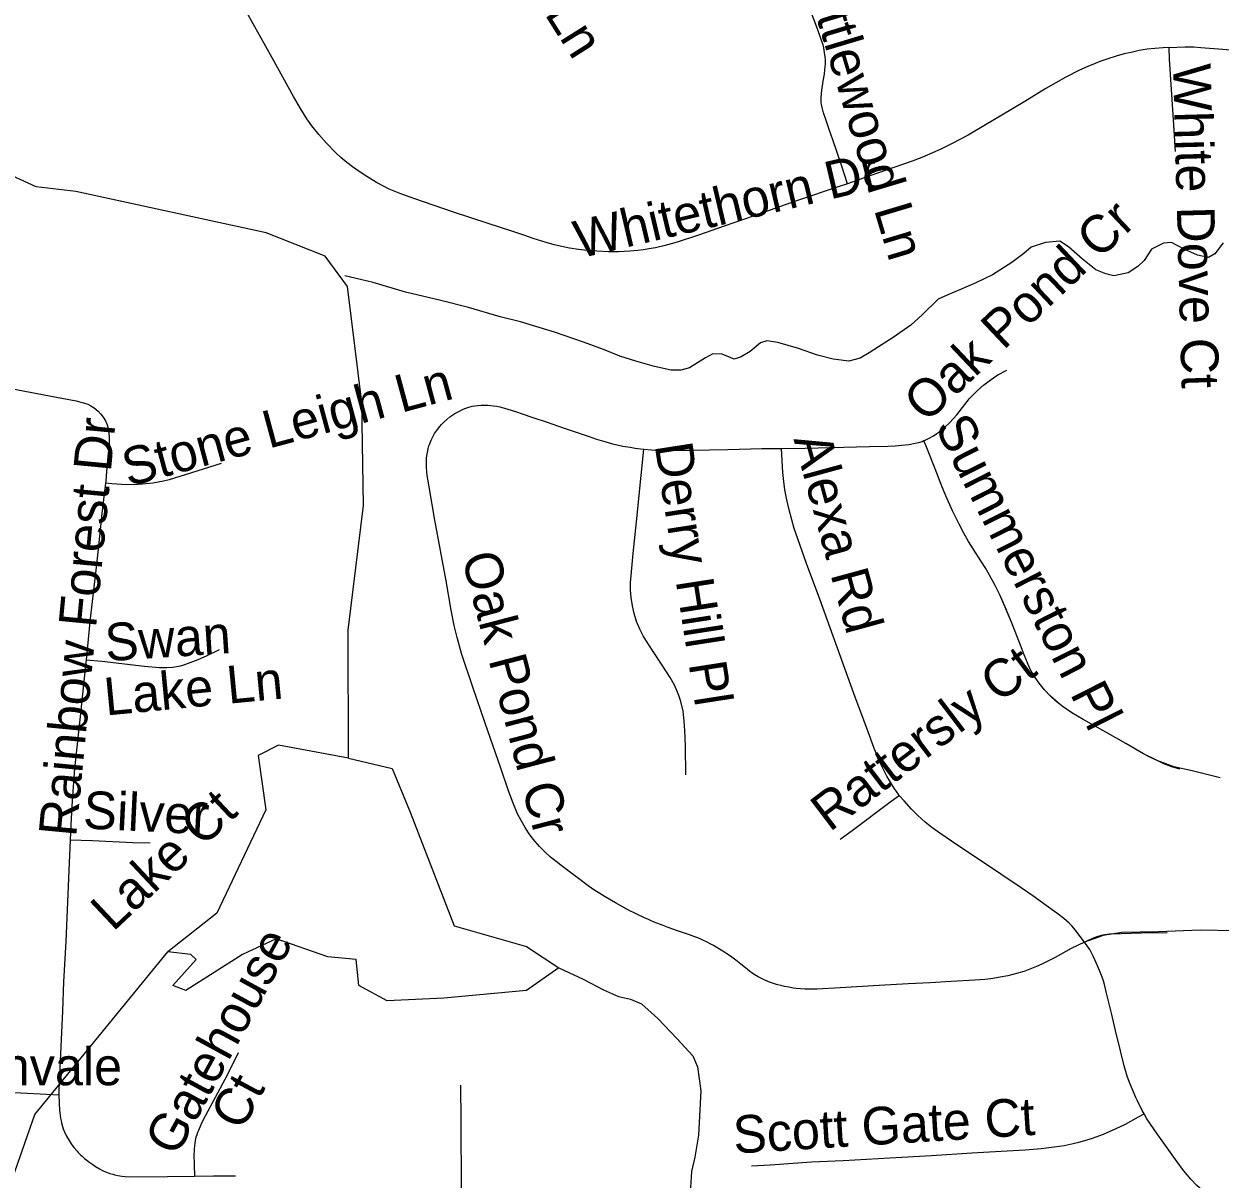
# Model space of a CAD drawing. Extents: x 1383679 to 1536984, y 460658 to 651027.
# Drawn here: x 1464650 to 1467669, y 485344 to 488257 of the extents above; entities that cross this region are included whole.
import ezdxf

# ---------------------------------------------------------------- set-up
doc = ezdxf.new("R2010")
doc.units = 0
for name, color, linetype in [('Exist Hydrographic Creek Single Shore', 7, 'Continuous'), ('Exist Hydrographic Misc Water Feature', 7, 'Continuous'), ('Exist Road Non-System Type 51', 7, 'Continuous'), ('Exist Road Non-System Type 51 Label', 7, 'Continuous')]:
    doc.layers.add(name, color=color, linetype=linetype)

msp = doc.modelspace()

# ---------------------------------------------------------------- linework, layer by layer
at = {"layer": 'Exist Hydrographic Creek Single Shore'}
for points in [[(1465469.1, 486405.7), (1465468.3, 486728.2), (1465507.3, 487042.5), (1465503.3, 487301.9), (1465467.3, 487594.8), (1465410.3, 487671.4), (1465261.3, 487730.2), (1464781.1, 487834.7), (1464681.1, 487846.4), (1464497.4, 487930.5), (1464261.9, 487850.5), (1463982.3, 487887.1), (1463913.1, 487956.2), (1463891.5, 487969.2), (1463798.6, 488012.4), (1463589, 488131.3), (1463418.4, 488328), (1463468.3, 488613.1)], [(1464561.3, 485010), (1464564.3, 485183.9), (1464678.3, 485506.6), (1465013.2, 485916.9)]]:
    msp.add_lwpolyline(points, dxfattribs=at)
at = {"layer": 'Exist Hydrographic Misc Water Feature'}
for points in [[(1467676.2, 487704.9), (1467655.7, 487677.5), (1467639.5, 487667.9), (1467611.6, 487674.2), (1467577.9, 487688.9), (1467546.2, 487705.9), (1467526.1, 487703.9), (1467495.8, 487688.9), (1467477.4, 487660.6), (1467461, 487645.3), (1467436.7, 487629.3), (1467400.6, 487621.9), (1467380.6, 487626.4), (1467354.8, 487636.8), (1467321.2, 487663.7), (1467285.8, 487694.7), (1467264, 487709.2), (1467227.9, 487705.8), (1467191.8, 487694.2), (1467173.5, 487678.1), (1467143, 487655), (1467094.5, 487624), (1467052.1, 487604.3), (1467013.8, 487587), (1466981.5, 487573.7), (1466957.3, 487562.7), (1466916.6, 487523.3), (1466888.1, 487497.6), (1466843.6, 487466.5), (1466807.1, 487442.6), (1466782.8, 487427.5), (1466760.5, 487414), (1466732.3, 487406.4)], [(1466732.3, 487406.4), (1466692.3, 487411.3), (1466652.6, 487421.9), (1466604.9, 487438.5), (1466553.1, 487453.5), (1466525.1, 487458.1), (1466509, 487452.7), (1466482.7, 487431.1), (1466460.4, 487417.6), (1466442.3, 487411.4), (1466412.5, 487424.3), (1466388.5, 487424.8), (1466370.3, 487415.3), (1466329.8, 487389.8), (1466307.8, 487383.7), (1466283.8, 487384.2), (1466241.8, 487393.3), (1466194.1, 487406.5), (1466154.3, 487418.8), (1466112.6, 487436.1), (1466062.8, 487454.3), (1465989.3, 487479.6), (1465903.8, 487505.9), (1465851.9, 487518.5), (1465772.4, 487542.2), (1465702.7, 487559.2), (1465612.9, 487580.7), (1465531.4, 487604.5), (1465459.8, 487621.5)], [(1465469.1, 486405.7), (1465293.2, 486438.3), (1465241.1, 486412.2), (1465260.7, 486275.4), (1465136.9, 486014.7), (1465013.2, 485916.9)], [(1465469.1, 486405.7), (1465579.8, 486379.6), (1465625.4, 486268.8), (1465736.1, 485982.1), (1465918.4, 485929.9), (1466000, 485876.8)], [(1466000, 485876.8), (1465918.4, 485819.1), (1465710, 485799.6), (1465566.8, 485793.1), (1465495.1, 485832.2), (1465488.6, 485897.4), (1465417, 485903.9), (1465286.7, 485949.5), (1465202.1, 485910.4), (1465058.8, 485819.1), (1465026.2, 485832.2), (1465084.8, 485897.4), (1465071.8, 485910.4), (1465013.2, 485916.9)], [(1466000, 485876.8), (1466061.6, 485847.6), (1466113.1, 485821.1), (1466150.8, 485804), (1466180.7, 485797.6), (1466208.4, 485785.6), (1466249.8, 485748.6), (1466298.9, 485697.6), (1466338.1, 485654.9), (1466349.7, 485626.8), (1466358.5, 485566.7), (1466355.4, 485502.8), (1466352.5, 485454.5), (1466343.4, 485398.8), (1466334.8, 485362.9), (1466332.1, 485322.7), (1466333.1, 485266.9), (1466344.1, 485208.4), (1466355.2, 485162.3), (1466364.6, 485126), (1466383.6, 485075.5), (1466403, 485041.5), (1466434.1, 484990.8)]]:
    msp.add_lwpolyline(points, dxfattribs=at)
at = {"layer": 'Exist Road Non-System Type 51'}
for points in [[(1466728.9, 487854.1), (1466712.2, 487903.6), (1466691.4, 487964.9), (1466683, 487988.5), (1466673.6, 488015.9), (1466668.3, 488032.7), (1466664.7, 488046.2), (1466663.1, 488053.7), (1466662.3, 488058.9), (1466662, 488066.1), (1466662.3, 488071.5), (1466663.9, 488089.7), (1466667.2, 488112.5), (1466670.2, 488130.5), (1466671.6, 488142.5), (1466672.7, 488155.9), (1466672.8, 488166), (1466672.3, 488174.4), (1466670.9, 488185.2), (1466668.9, 488196.5), (1466667.1, 488204), (1466663.3, 488215.2), (1466653.6, 488242.2), (1466595.5, 488395.7)], [(1466728.9, 487854.1), (1466707.5, 487846.6), (1466599.9, 487810.7), (1466490.9, 487772.3), (1466417.5, 487746.7), (1466352.4, 487723.9), (1466298.9, 487706.5), (1466268.8, 487698.2), (1466244.1, 487692.6), (1466227.4, 487689.4), (1466213.4, 487687.3), (1466199.6, 487685.8), (1466179.5, 487684), (1466150.7, 487682.5), (1466125.3, 487682.5), (1466096.1, 487683.6), (1466072.5, 487685.3), (1466049.8, 487687.9), (1466026.7, 487691.6), (1466007.7, 487695.7), (1465988.5, 487700.3), (1465968.6, 487705.7), (1465935, 487716.1), (1465911.6, 487724), (1465881.6, 487734.3), (1465821.6, 487753.7), (1465731.8, 487783.5), (1465636.4, 487815.7), (1465601.8, 487828.4), (1465584.5, 487835.2), (1465572, 487840.7), (1465557.4, 487847.8), (1465539.9, 487857.2), (1465515.9, 487871.9), (1465496.4, 487884.6), (1465479.2, 487896.9), (1465464.8, 487907.9), (1465450.3, 487920.1), (1465436.2, 487933.1), (1465413.9, 487956.5), (1465394.5, 487977.8), (1465377.1, 487999.8), (1465364.3, 488017.9), (1465348.4, 488044), (1465330.3, 488074.2), (1465276.5, 488171.5), (1465196.5, 488314.6)], [(1467539.2, 488197.5), (1467580.8, 488199.5), (1467602.6, 488198.9), (1467620.4, 488197.7), (1467675.3, 488193.4), (1467730.2, 488188.1), (1467775.3, 488183.6), (1467800.7, 488181.1), (1467846.8, 488177.3), (1467870.4, 488176), (1467899.9, 488175.3), (1467916.8, 488175.8), (1467937.4, 488177.4), (1467952.9, 488179.4), (1467971.8, 488182.6), (1467991.4, 488186.8), (1468012.8, 488192.4), (1468028.8, 488197.2), (1468042.8, 488202.7), (1468058.9, 488209.8), (1468075, 488217), (1468093.5, 488226), (1468133, 488246.4), (1468145.6, 488255.5)], [(1467539.2, 488197.5), (1467524.9, 488196.8), (1467504.1, 488195.4), (1467484.3, 488193), (1467464.8, 488189.6), (1467444.3, 488185.2), (1467426.5, 488181.2), (1467406.1, 488175.8), (1467385.4, 488169.3), (1467367.6, 488163), (1467353.1, 488157.5), (1467334.9, 488149.8), (1467313.8, 488140.1), (1467279.4, 488122.4), (1467229.3, 488093.9), (1467175.8, 488061), (1467118.2, 488027), (1467076.4, 488002.2), (1467032.6, 487976.6), (1466992.8, 487955.8), (1466962.3, 487940.4), (1466943, 487931.7), (1466915.8, 487920), (1466892, 487910.7), (1466785.1, 487873.8), (1466728.9, 487854.1)], [(1467539.2, 488197.5), (1467540.2, 488168.3), (1467550.5, 488015.4), (1467555.4, 487934.9)], [(1466921.2, 487206.1), (1466924.9, 487207.6), (1466933.3, 487211.5), (1466945.7, 487218.5), (1466954.2, 487224), (1466958.8, 487227.3), (1466973.6, 487238.9), (1466987.1, 487251.8), (1467004.3, 487271.1), (1467024.5, 487297.2), (1467030.3, 487304.8), (1467036.6, 487312.2), (1467050.6, 487326.8), (1467057.7, 487333.7), (1467071.9, 487345.6), (1467081.7, 487353.6), (1467096.9, 487364.8), (1467108.2, 487371.8), (1467130.2, 487384)], [(1464439, 487371.6), (1464525.5, 487354.2), (1464635, 487334.1), (1464745.9, 487313), (1464782.2, 487306.2), (1464794.4, 487303.4), (1464801, 487301.5), (1464811.3, 487297.7), (1464819.3, 487294.1), (1464827.6, 487288.8), (1464837.4, 487280.8), (1464844.6, 487272.9), (1464850.8, 487264.9), (1464856.2, 487255.7), (1464860.3, 487246.3), (1464862.7, 487237.2), (1464864.7, 487226.7), (1464865.8, 487214.4), (1464865.8, 487203.3), (1464864.4, 487188.6), (1464862.4, 487166), (1464859.1, 487128.4), (1464857.1, 487103.6), (1464856.4, 487098.5)], [(1465669.2, 487180), (1465670.6, 487185.9), (1465672.4, 487192.9), (1465674.4, 487198.4), (1465678.1, 487207.5), (1465681.9, 487215.4), (1465686.8, 487224), (1465691.1, 487230.8), (1465699.5, 487241.7), (1465704.1, 487247), (1465708.9, 487252.2), (1465717.3, 487259.8), (1465725, 487265.8), (1465737.8, 487274.4), (1465749.3, 487280.6), (1465757.4, 487284.4), (1465762.9, 487286.8), (1465770.7, 487289.7), (1465781.5, 487292.6), (1465788.4, 487293.8), (1465795.5, 487295), (1465804, 487295.6), (1465810.7, 487295.9), (1465821.5, 487295.3), (1465828.2, 487294.7), (1465835.4, 487293.8), (1465843.7, 487292.6), (1465851, 487291), (1465862.9, 487288), (1465880.1, 487282.8), (1465893, 487278.6), (1465907.7, 487273.7), (1465934.9, 487264.6), (1465970.9, 487252.3), (1466010.9, 487238.7), (1466036.6, 487230), (1466051.6, 487224.7), (1466076.7, 487216.3), (1466094.9, 487210.1), (1466118.7, 487202.8), (1466135.3, 487198.2), (1466161.5, 487192.3), (1466180.1, 487189.3), (1466192.6, 487187.3), (1466212.8, 487184.9), (1466214.6, 487184.7)], [(1466562.4, 487186.5), (1466622, 487187.2), (1466784, 487190.9), (1466830.3, 487191.9), (1466848.6, 487192.8), (1466865.4, 487194.3), (1466883.4, 487196.6), (1466899.1, 487199.5), (1466908.1, 487201.5), (1466916.5, 487204.2), (1466921.2, 487206.1)], [(1467669.2, 486355.5), (1467597.8, 486373), (1467551.9, 486383.8), (1467511.2, 486398.5), (1467475.5, 486416.4), (1467430.5, 486441.9), (1467380.4, 486470.8), (1467323, 486503.1), (1467294.8, 486519.6), (1467269.9, 486536.6), (1467253.8, 486549.8), (1467240.5, 486561.7), (1467225.6, 486577.8), (1467212, 486594.4), (1467201.9, 486608.4), (1467197.8, 486615), (1467188.9, 486631.7), (1467182.4, 486646), (1467174.1, 486665.8), (1467165, 486690.6), (1467142, 486748.4), (1467125.9, 486788.2), (1467112.8, 486817.6), (1467101.5, 486840.5), (1467087.2, 486866.7), (1467077.5, 486883.4), (1467064.8, 486903.2), (1467045.8, 486932.9), (1467033.8, 486952), (1467021.8, 486972.6), (1467010.1, 486995.6), (1466993.5, 487028.9), (1466977, 487066.9), (1466965, 487095.4), (1466949.5, 487134.7), (1466928.5, 487187.9), (1466921.1, 487206.1)], [(1467567.3, 486377.4), (1467546.9, 486383.7), (1467527.1, 486391.3), (1467511.2, 486398.5), (1467491.7, 486408.2), (1467475.5, 486416.4), (1467430.5, 486441.9), (1467380.3, 486470.8), (1467323, 486503.1), (1467294.8, 486519.6), (1467269.8, 486536.6), (1467253.7, 486549.8), (1467240.5, 486561.7), (1467225.7, 486577.8), (1467212.1, 486594.4), (1467201.9, 486608.4), (1467197.7, 486615), (1467188.9, 486631.6), (1467182.4, 486646), (1467174.1, 486665.8), (1467165, 486690.6), (1467142, 486748.4), (1467125.9, 486788.3), (1467112.7, 486817.6), (1467101.5, 486840.5), (1467087.2, 486866.7), (1467077.5, 486883.4), (1467064.7, 486903.2), (1467045.8, 486932.9), (1467033.7, 486952), (1467021.8, 486972.6), (1467010.1, 486995.6), (1466993.5, 487028.9), (1466977, 487066.9), (1466965.1, 487095.4), (1466949.5, 487134.7), (1466928.5, 487187.9), (1466921.2, 487206.1)], [(1467326.6, 485941), (1467293.1, 485925.3), (1467252.5, 485902.3), (1467218.6, 485885.4), (1467205.4, 485879.7), (1467188.6, 485873.1), (1467175.6, 485868.3), (1467158.3, 485863.1), (1467133.2, 485856.7), (1467114.1, 485852.9), (1467090.2, 485849), (1467074.7, 485847.4), (1467049.4, 485845.6), (1466990.4, 485841.7), (1466937.4, 485838.8), (1466881.8, 485836.1), (1466808.4, 485831.9), (1466709.9, 485825.8), (1466651.7, 485823), (1466630.5, 485822.6), (1466621.3, 485822.8), (1466609.6, 485823.5), (1466599.2, 485824.4), (1466592.4, 485825.4), (1466580.5, 485827.4), (1466569.6, 485829.6), (1466563.4, 485831), (1466549.7, 485834.5), (1466539.4, 485837.6), (1466531.3, 485840.4), (1466519.7, 485845.3), (1466511.1, 485849.5), (1466503, 485853.8), (1466493.1, 485860), (1466487.3, 485863.9), (1466482.2, 485867.6), (1466475.2, 485873.1), (1466459.5, 485885.8), (1466446.7, 485895.7), (1466432.9, 485905.9), (1466424.3, 485912), (1466413.7, 485918.8), (1466401.3, 485926.4), (1466390.7, 485932.6), (1466381.8, 485937.4), (1466372.9, 485941.9), (1466365, 485945.6), (1466358.5, 485948.6), (1466350.9, 485951.8), (1466343.1, 485954.8), (1466336.4, 485957.4), (1466330.2, 485959.5), (1466296.9, 485970.8), (1466276.4, 485978.1), (1466263.4, 485983), (1466240.7, 485992.1), (1466233.2, 485995.2), (1466226.7, 485998.1), (1466216.4, 486002.7), (1466197.2, 486011.6), (1466190.6, 486014.8), (1466179.2, 486020.6), (1466162.4, 486029.6), (1466143.4, 486040.3), (1466117.4, 486055.3), (1466103.7, 486063.8), (1466091.3, 486071.7), (1466074.2, 486083.7), (1466049.7, 486101.6), (1466009.1, 486132), (1465993, 486144.4), (1465979.2, 486155.7), (1465964.8, 486169.1), (1465951.6, 486182.8), (1465935.6, 486201.1), (1465923.4, 486217.2), (1465915.2, 486230.1), (1465904.9, 486248), (1465896.2, 486265), (1465884.9, 486291.7), (1465873.4, 486322.5), (1465853.8, 486380.4), (1465814, 486493.6), (1465783, 486584.1), (1465754.8, 486668.9), (1465743.3, 486709.8), (1465736.2, 486740), (1465728.5, 486778.4), (1465715.7, 486852.4), (1465687.2, 487005.4), (1465672.6, 487089.2), (1465669.2, 487109.1), (1465667.9, 487118.5), (1465666.9, 487128.3), (1465666.1, 487138.7), (1465666, 487145.5), (1465666, 487151.9), (1465666.6, 487162.1), (1465668, 487172.9), (1465669.2, 487180)], [(1466320.8, 486363.6), (1466319.6, 486435.6), (1466318.3, 486475.2), (1466316.8, 486499), (1466313.5, 486523.4), (1466307.7, 486548.5), (1466302.9, 486563.2), (1466298, 486576.1), (1466291.1, 486591.3), (1466281.2, 486608.8), (1466261.2, 486640.1), (1466236.1, 486676.9), (1466221.1, 486700.5), (1466213.3, 486713.4), (1466204.4, 486730.9), (1466196.5, 486749.9), (1466189.9, 486770.5), (1466185.8, 486789.7), (1466183, 486810.1), (1466181.3, 486829.1), (1466181.3, 486848.1), (1466182.3, 486865.9), (1466187.6, 486921.4), (1466195.9, 487001.5), (1466208.1, 487118.1), (1466214.6, 487184.7)], [(1466214.6, 487184.7), (1466233.6, 487182.8), (1466262.9, 487181.9), (1466334, 487181.7), (1466426.5, 487183.5), (1466512.2, 487185.9), (1466562.4, 487186.5)], [(1466859.2, 486311.4), (1466857.9, 486312.9), (1466846.6, 486329.4), (1466828.1, 486360), (1466810.8, 486393.7), (1466795, 486431.8), (1466780.4, 486471.8), (1466744.6, 486568), (1466703.6, 486683), (1466658.9, 486806.6), (1466625.1, 486895.9), (1466602.8, 486958.2), (1466594, 486984.6), (1466587.7, 487006), (1466580.3, 487034.6), (1466574.6, 487061.4), (1466570.7, 487082.4), (1466567.8, 487103.3), (1466565.6, 487126), (1466563.8, 487154.8), (1466562.4, 487186.5)], [(1465147.9, 487148.2), (1465057.5, 487119.9), (1465016.8, 487107.6), (1465002.6, 487103.8), (1464975.3, 487098.8), (1464949.6, 487096.1), (1464927.9, 487095), (1464897.6, 487095.6), (1464872.5, 487097.1), (1464856.4, 487098.5)], [(1464856.4, 487098.5), (1464851.1, 487057.4), (1464847.2, 487022.6), (1464837.4, 486932.3), (1464831.7, 486879.8), (1464817.8, 486757.5), (1464807.2, 486652.9)], [(1464807.2, 486652.9), (1464802.6, 486607.1), (1464792.1, 486510.2), (1464778.1, 486378.9), (1464772.2, 486298.4), (1464769.1, 486236.8), (1464767.2, 486198.4)], [(1464807.2, 486652.9), (1464846.9, 486649.7), (1464955, 486637.4), (1464992.7, 486633.8), (1465011.2, 486633.8), (1465026.3, 486635), (1465045.4, 486638.5), (1465056.7, 486641.5), (1465090, 486654.2), (1465110.9, 486663.4), (1465143.6, 486679.5)], [(1466709.9, 486201.3), (1466740.3, 486223.2), (1466838.4, 486297.1), (1466859.2, 486311.4)], [(1467326.6, 485941), (1467326, 485941.9), (1467304.2, 485971.2), (1467294.4, 485982.5), (1467288, 485989.3), (1467281.4, 485995.1), (1467274.5, 486000.8), (1467257.1, 486014.1), (1467229.5, 486034), (1467196.3, 486057.7), (1467166.5, 486078.6), (1467064.2, 486146.8), (1467006.7, 486184.7), (1466961.4, 486215.9), (1466941.5, 486230.2), (1466924.9, 486243.8), (1466906, 486260.9), (1466890.1, 486276.5), (1466871.2, 486297.8), (1466859.2, 486311.4)], [(1464767.2, 486198.4), (1464763.6, 486122.2), (1464755.9, 485943.1), (1464750.7, 485840.9), (1464747.4, 485767.3), (1464742.3, 485642.2), (1464738.9, 485569.7), (1464738.5, 485555.4)], [(1464968.8, 486190.6), (1464925.3, 486191.9), (1464823.4, 486196.7), (1464767.2, 486198.4)], [(1467868.6, 485962.9), (1467789.2, 485965.7), (1467707, 485969.8), (1467618, 485971.1), (1467513.6, 485967.1), (1467421.1, 485965.2), (1467374, 485957.7), (1467326.6, 485941)], [(1467534.8, 485964.6), (1467470.4, 485963.7), (1467419, 485962.3), (1467390, 485961.4), (1467378, 485959.7), (1467368.8, 485957.7), (1467357.7, 485954.5), (1467348.5, 485951.2), (1467333.8, 485944.4), (1467326.6, 485941)], [(1467477, 485508.4), (1467472.1, 485516.8), (1467460, 485541.5), (1467456.3, 485549.7), (1467440.2, 485587.6), (1467434.2, 485603.7), (1467426.6, 485629.3), (1467417.1, 485667.1), (1467404.8, 485718.2), (1467394.3, 485762), (1467382.2, 485812.5), (1467376.6, 485834.8), (1467373.4, 485846.1), (1467369.4, 485857), (1467364.4, 485869.6), (1467356.6, 485887.4), (1467348, 485906.3), (1467340.2, 485922.8), (1467326.6, 485941)], [(1465191.4, 485662.3), (1465163.5, 485606.1), (1465126.7, 485538.4), (1465102.1, 485491.5), (1465096.7, 485480.3), (1465090.7, 485466.6), (1465088.7, 485461.6), (1465086.5, 485455.4), (1465084.6, 485449.8), (1465082.3, 485440.9), (1465081.4, 485434.7), (1465080.8, 485428), (1465080, 485419.4), (1465079.9, 485414.4), (1465079.4, 485405.4), (1465079.7, 485380.8), (1465080.7, 485351.1)], [(1464738.5, 485555.4), (1464707.4, 485557.3), (1464642.6, 485560.7), (1464554.1, 485564.3), (1464495.1, 485566.4), (1464447.5, 485569.3), (1464426.4, 485571.9), (1464413.4, 485574.3), (1464386.1, 485580.9), (1464353.5, 485590.4), (1464295.8, 485607.2), (1464270.7, 485616)], [(1466131.6, 484260.2), (1465983.1, 484627.3), (1465829.7, 484999.7), (1465804, 485066), (1465792, 485097.1), (1465775.5, 485137.2), (1465768.7, 485155.9), (1465763.3, 485175.2), (1465760.9, 485186.2), (1465758.2, 485201.3), (1465756.7, 485218.6), (1465755.8, 485235.1), (1465754.8, 485272.6), (1465754.3, 485319.4), (1465753.4, 485490.4), (1465753.2, 485580.3)], [(1464738.5, 485555.4), (1464739.1, 485535.8), (1464740, 485517.1), (1464740.7, 485511.1), (1464742.8, 485497.7), (1464744.1, 485490.8), (1464745.5, 485485.4), (1464747.8, 485476.5), (1464749.6, 485470.6), (1464752.1, 485464.5), (1464758.1, 485451.7), (1464764.4, 485440.9), (1464769.8, 485432.7), (1464776.6, 485423.4), (1464784.7, 485414), (1464787.2, 485410.9), (1464794.2, 485404.1), (1464797.1, 485401.4), (1464803.7, 485395.5), (1464809, 485391.1), (1464814, 485387.1), (1464823.9, 485380.2), (1464830.8, 485375.4), (1464840.9, 485369.6), (1464847.1, 485366.1), (1464852.2, 485363.9), (1464859, 485361.1), (1464867.1, 485358.2), (1464875.1, 485355.8), (1464879.5, 485354.7), (1464887.6, 485352.8), (1464897.5, 485351.2), (1464905.9, 485350.3), (1464918.7, 485349.4), (1465012.7, 485350.5), (1465080.7, 485351.1)], [(1466486.1, 485377.5), (1466533.2, 485380.1), (1466638, 485386.9), (1466717.8, 485390.9), (1466835.3, 485397.7), (1466940.8, 485403.4), (1467042.3, 485409.9), (1467131.7, 485415), (1467177.2, 485417.6), (1467216.9, 485420.7), (1467249.8, 485424.7), (1467274.8, 485428.6), (1467298.3, 485433.2), (1467312.5, 485436.8), (1467327.1, 485441), (1467346.9, 485447.2), (1467374.6, 485457.3), (1467406.5, 485471.2), (1467429.7, 485482.5), (1467462.8, 485500.5), (1467477, 485508.4)], [(1467739, 485249), (1467738.5, 485249.2), (1467702.5, 485266.5), (1467674.6, 485281), (1467658.6, 485290.4), (1467642.3, 485301.4), (1467623.4, 485316.1), (1467610, 485327.5), (1467594.5, 485343.7), (1467576.6, 485365.8), (1467560.3, 485387.6), (1467510.1, 485458.1), (1467484.2, 485495.7), (1467477, 485508.4)], [(1465080.7, 485351.1), (1465129.1, 485351.6), (1465183.9, 485351.8)]]:
    msp.add_lwpolyline(points, dxfattribs=at)

# ---------------------------------------------------------------- texts
at = {"layer": 'Exist Road Non-System Type 51 Label'}
for s, rotation, p in [('St Thomas Ln', 302.1755, (1465617, 488832.1)), ('Nettlewood Ln', 286.6726, (1466602.3, 488432.2)), ('White Dove Ct', 271.5481, (1467549.7, 488155.7)), ('Whitethorn Dr', 13.2412, (1466051.9, 487665.2)), ('Oak Pond Cr', 43.4408, (1466927, 487248)), ('Stone Leigh Ln', 15.1305, (1464913.6, 487089.7)), ('Rainbow Forest Dr', 84.5596, (1464782, 486204.9)), ('Summerston Pl', 296.8393, (1466947.8, 487242)), ('Derry Hill Pl', 278.8367, (1466241.8, 487194.7)), ('Alexa Rd', 285.2858, (1466592, 487210.2)), ('Oak Pond Cr', 284.6764, (1465754.3, 486913.3)), ('Swan', 3.7782, (1464857.9, 486649.6)), ('Rattersly Ct', 37.2231, (1466683.5, 486217.6)), ('Lake Ln', 5.4931, (1464857.2, 486512.7)), ('Silver', 357.2081, (1464798.5, 486228.2)), ('Lake Ct', 43.2147, (1464875.2, 485965.9)), ('Gatehouse', 61.4351, (1465034.6, 485397.1)), ('Greenvale', 359.989, (1464312, 485580.5)), ('Ct', 61.9274, (1465200.7, 485462.2)), ('Scott Gate Ct', 3.5651, (1466442.8, 485407.9))]:
    msp.add_text(s, height=95, rotation=rotation, dxfattribs=at).set_placement(p)

doc.saveas('drawing.dxf')
